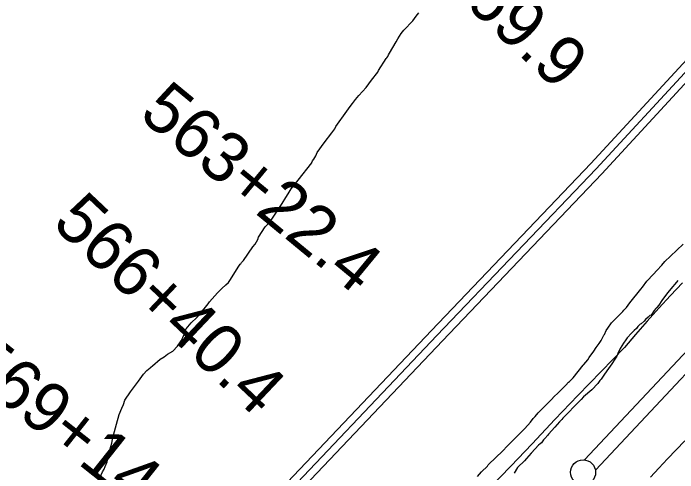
# Model space of a CAD drawing. Extents: x 3177385 to 3215275, y 903885 to 929304.
# Drawn here: x 3197439 to 3198765, y 921572 to 922488 of the extents above; entities that cross this region are included whole.
import ezdxf

# ---------------------------------------------------------------- set-up
doc = ezdxf.new("R2010")
doc.units = 0
for name, color, linetype in [('V-LEVE-TOET', 7, 'Continuous'), ('V-ROAD-CNTR', 7, 'Continuous'), ('V-SITE-VEGE', 7, 'Continuous'), ('V-SURV-IDEN', 7, 'Continuous'), ('V-SURV-LINE', 7, 'Continuous')]:
    doc.layers.add(name, color=color, linetype=linetype)

msp = doc.modelspace()

# ---------------------------------------------------------------- linework, layer by layer
at = {"layer": 'V-LEVE-TOET'}
for points in [[(3198774.5, 921950.7), (3198750.7, 921925.4), (3198727.1, 921899.8), (3198703.9, 921873.9), (3198681, 921847.8), (3198658.5, 921821.4), (3198612, 921773.8), (3198565.9, 921725.9), (3198520, 921677.7), (3198474.5, 921629.2), (3198431.6, 921585), (3198389, 921540.5)], [(3198710.8, 921562.8), (3198727.5, 921581.2), (3198744.5, 921599.5), (3198761.6, 921617.5), (3198778.9, 921635.4)]]:
    msp.add_lwpolyline(points, dxfattribs=at)
at = {"layer": 'V-ROAD-CNTR'}
for points in [[(3200648, 924339.4), (3200609.8, 924305.1), (3200456.1, 924156), (3200257, 923941.6), (3199966.4, 923630.4), (3199668.7, 923325.3), (3199363, 923000.2), (3198970.7, 922577.7), (3198602.5, 922178.3), (3198284.5, 921845.3), (3197933.9, 921476), (3197585.5, 921095.7), (3197385.9, 920879.9), (3197269.9, 920750.5), (3197232.5, 920705.7), (3197201.6, 920689.4), (3197172.8, 920685.5), (3197150.6, 920697.3), (3197131.6, 920712), (3197116.7, 920737.6), (3197110.4, 920760)], [(3200625.7, 924339.5), (3200599.6, 924316.1), (3200445.4, 924166.5), (3200246.1, 923951.8), (3199955.6, 923640.7), (3199657.9, 923335.7), (3199352, 923010.4), (3198959.7, 922587.9), (3198591.5, 922188.5), (3198273.6, 921855.7), (3197922.9, 921486.2), (3197574.5, 921105.9), (3197374.8, 920890), (3197258.5, 920760.3), (3197222.9, 920717.6), (3197196.9, 920704), (3197175.5, 920701.1), (3197158.8, 920710), (3197143.1, 920722.1), (3197125.3, 920752.5)], [(3200648, 924319.3), (3200620, 924294.2), (3200466.8, 924145.6), (3200268, 923931.4), (3199977.3, 923620), (3199679.6, 923314.9), (3199373.9, 922989.9), (3198981.7, 922567.6), (3198613.4, 922168), (3198295.3, 921835), (3197944.9, 921465.7), (3197596.6, 921085.6), (3197397, 920869.8), (3197281.2, 920740.7), (3197242.1, 920693.8), (3197206.2, 920674.9), (3197170, 920670), (3197142.4, 920684.7), (3197123.1, 920699.6)]]:
    msp.add_lwpolyline(points, dxfattribs=at)
at = {"layer": 'V-SITE-VEGE'}
for points in [[(3197982.6, 922121), (3197987.6, 922128.3), (3197993.8, 922137.8), (3198007.7, 922155.1), (3198034.5, 922189.7), (3198034.5, 922190.8), (3198036.2, 922194.2), (3198039, 922197.5), (3198042.4, 922204.2), (3198045.2, 922210.4), (3198059.1, 922229.9), (3198074.8, 922250), (3198080.4, 922257.8), (3198082.6, 922262.3), (3198104.9, 922293), (3198111.1, 922302.5), (3198115.6, 922308.6), (3198121.7, 922316.5), (3198128.4, 922324.3), (3198143.5, 922340.5), (3198153.5, 922355), (3198166.4, 922370.6), (3198168.1, 922374), (3198183.2, 922398), (3198184.3, 922399.7), (3198186.5, 922402.4), (3198187.6, 922405.2), (3198189.9, 922408.6), (3198203.3, 922431.5), (3198206.6, 922437.6), (3198212.8, 922447.7), (3198218.4, 922454.9), (3198236.2, 922473.4), (3198242.9, 922482.8), (3198248.5, 922489.5)], [(3197612.2, 921563.2), (3197617.2, 921573.9), (3197620, 921578.9), (3197622.2, 921584.5), (3197626.1, 921593.4), (3197629.5, 921609), (3197633.4, 921624.1), (3197635.6, 921630.8), (3197637.3, 921642), (3197650.2, 921687.8), (3197655.8, 921700.6), (3197658.6, 921707.9), (3197661.4, 921716.3), (3197673.1, 921733), (3197688.7, 921754.2), (3197698.8, 921768.7), (3197705.5, 921776), (3197712.2, 921781), (3197713.3, 921782.7), (3197716.7, 921784.9), (3197732.3, 921798.3), (3197740.1, 921803.3), (3197746.8, 921808.4), (3197757.4, 921814), (3197766.4, 921824), (3197774.2, 921835.2), (3197777.5, 921841.3), (3197779.8, 921847.5), (3197781.5, 921854.2), (3197783.7, 921858.6), (3197793.8, 921870.9), (3197804.9, 921881.5), (3197811.1, 921888.2), (3197827.8, 921908.9), (3197830.6, 921912.8), (3197846.3, 921930.6), (3197855.2, 921939), (3197863, 921946.8), (3197868.1, 921951.3), (3197872.5, 921957.4), (3197887.6, 921982), (3197891.5, 921987.6), (3197893.2, 921988.7), (3197894.3, 921990.9), (3197898.2, 921995.4), (3197917.2, 922022.2), (3197921.7, 922027.8), (3197926.7, 922037.3), (3197928.4, 922041.8), (3197935.7, 922052.9), (3197940.1, 922060.2), (3197942.4, 922063), (3197950.7, 922072.5), (3197954.6, 922077.5), (3197975.3, 922108.8), (3197982.6, 922121)], [(3198608, 921829.3), (3198612.4, 921835.5), (3198617.5, 921846.1), (3198618.6, 921847.8), (3198622.5, 921855.6), (3198625.3, 921860.1), (3198633.1, 921870.7), (3198643.7, 921881.3), (3198647.6, 921885.7), (3198650.4, 921888), (3198655.5, 921893.6), (3198657.7, 921896.3), (3198662.7, 921901.4), (3198669.4, 921910.9), (3198691.2, 921938.2), (3198694.6, 921942.1), (3198703.5, 921953.9), (3198716.4, 921967.8), (3198723.6, 921975.1), (3198733.1, 921985.7), (3198739.3, 921992.9), (3198750.4, 922004.1), (3198775.6, 922027.5)], [(3198765.5, 921955.5), (3198759.4, 921947.7), (3198754.3, 921942.7), (3198748.7, 921935.4), (3198744.3, 921930.4), (3198733.1, 921915.3), (3198727, 921905.8), (3198723, 921901.4), (3198721.4, 921899.1), (3198718, 921895.2), (3198711.9, 921886.3), (3198709.1, 921885.2), (3198706.3, 921881.8), (3198700.7, 921877.3), (3198697.9, 921874), (3198692.3, 921869), (3198690.1, 921867.9), (3198685.6, 921863.4), (3198682.8, 921859.5), (3198678.4, 921855.6), (3198672.8, 921850), (3198664.4, 921841.1), (3198661.6, 921836.6), (3198656.6, 921830.4), (3198650.4, 921819.3), (3198645.4, 921809.8), (3198643.2, 921804.2)], [(3198365.5, 921564.1), (3198373.3, 921573.6), (3198385.1, 921584.8), (3198386.8, 921587.6), (3198391.2, 921592.1), (3198397.9, 921598.2), (3198403, 921603.2), (3198414.1, 921613.3), (3198426.4, 921626.7), (3198459.9, 921660.2), (3198471.1, 921672.5), (3198476.7, 921679.7), (3198480.6, 921684.2), (3198486.2, 921691.4), (3198495.7, 921700.4), (3198508.5, 921713.2), (3198513, 921718.2), (3198518.6, 921723.8), (3198525.9, 921730.5), (3198530.9, 921735.5), (3198541.5, 921746.7), (3198547.1, 921752.3), (3198549.3, 921754), (3198552.7, 921757.9), (3198556, 921761.2), (3198576.1, 921786.4), (3198577.8, 921788), (3198585.6, 921797), (3198588.4, 921801.4), (3198597.9, 921814.3), (3198602.4, 921821.5), (3198606.3, 921826.6), (3198608, 921829.3)], [(3198643.2, 921804.2), (3198639.8, 921798.6), (3198633.7, 921789.1), (3198627, 921779.6), (3198618.6, 921768.5), (3198611.9, 921758.4), (3198609.6, 921755.6), (3198605.7, 921749.5), (3198593.4, 921737.2), (3198577.2, 921723.2), (3198572.2, 921718.2), (3198568.9, 921714.3), (3198556.6, 921702), (3198548.7, 921693.7), (3198535.9, 921680.8), (3198533.7, 921678), (3198529.2, 921673.6), (3198519.7, 921662.4), (3198506.8, 921649), (3198505.7, 921646.8), (3198500.1, 921640.1), (3198497.3, 921637.3), (3198492.9, 921631.7), (3198490.6, 921629.4), (3198487.3, 921626.7), (3198480.6, 921619.4), (3198472.2, 921611), (3198463.3, 921600.4), (3198459.4, 921595.4), (3198456, 921592), (3198449.3, 921586.5), (3198445.4, 921582), (3198438.7, 921570.8)]]:
    msp.add_lwpolyline(points, dxfattribs=at)
at = {"layer": 'V-SURV-LINE'}
for points in [[(3198578.9, 921597.4), (3198929.9, 921971)], [(3198951.7, 921950.4), (3198600.8, 921576.9)]]:
    msp.add_lwpolyline(points, dxfattribs=at)
msp.add_circle((3198576.2, 921572.6), 25, dxfattribs=at)

# ---------------------------------------------------------------- texts
at = {"layer": 'V-SURV-IDEN'}
for s, rotation, p in [('557+69.9', 316.9139, (3198115.7, 922715.1)), ('563+22.4', 320.5183, (3197687, 922281.9)), ('566+40.4', 316.6083, (3197513.9, 922066.2)), ('569+14.7', 321.5731, (3197329.4, 921778.3))]:
    msp.add_text(s, height=100, rotation=rotation, dxfattribs=at).set_placement(p)

doc.saveas('drawing.dxf')
